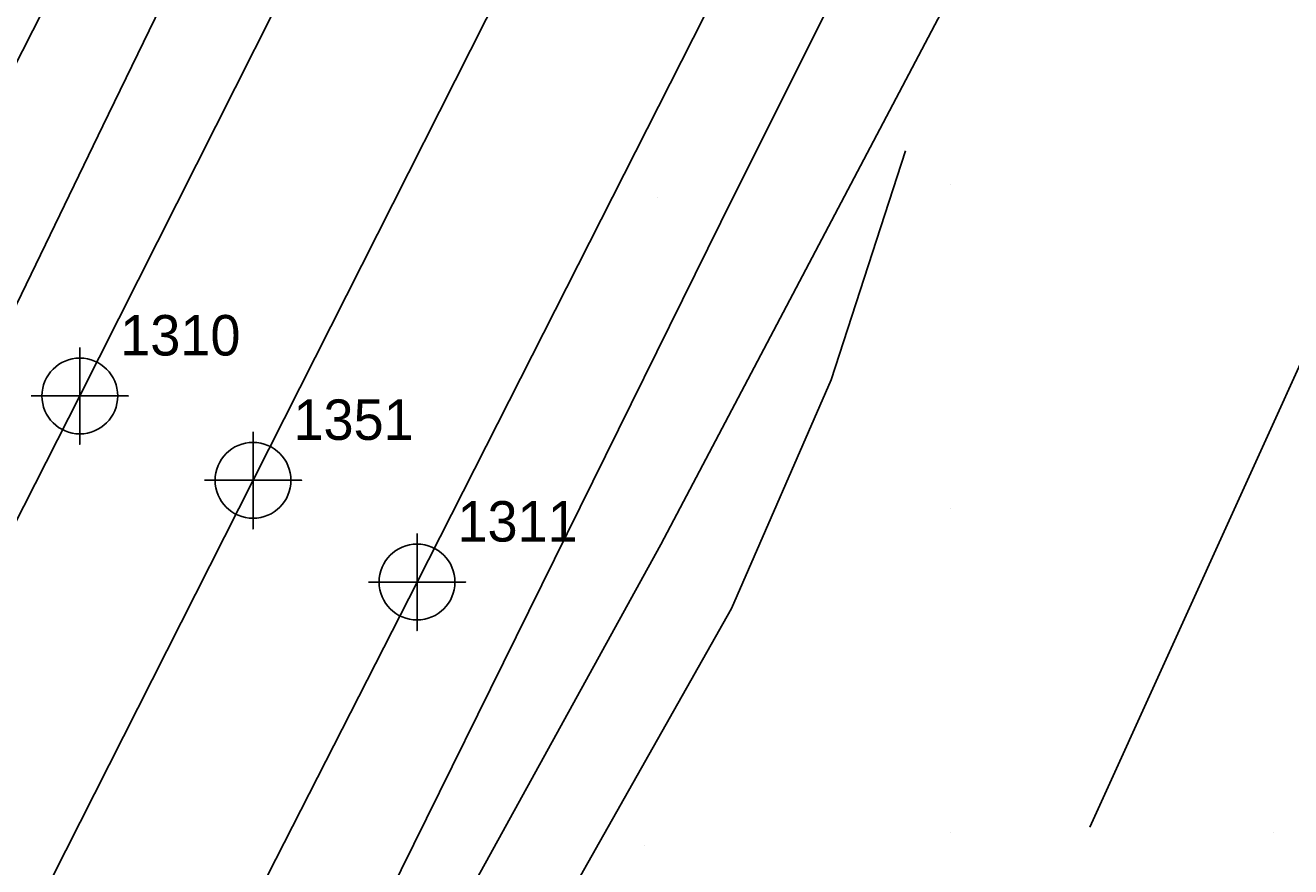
# Model space of a CAD drawing. Extents: x 2062781 to 2066835, y 358981 to 366501.
# Drawn here: x 2065371.8 to 2065450.1, y 364022.9 to 364074.9 of the extents above; entities that cross this region are included whole.
import ezdxf

# ---------------------------------------------------------------- set-up
doc = ezdxf.new("R2010")
doc.units = 0
for name, color, linetype in [('Exist DTM Crownline', 7, 'Continuous'), ('Exist DTM Crownline Cogo Number', 7, 'Continuous'), ('Exist DTM Crownline Cogo Point CELL', 7, 'Continuous'), ('Exist Roads EOP', 7, 'Continuous'), ('Exist Roads EOP Cogo Number', 7, 'Continuous'), ('Exist Roads EOP Cogo Point CELL', 7, 'Continuous'), ('PH Exist DTM Breakline', 7, 'Continuous'), ('PH Exist DTM Point', 7, 'Continuous')]:
    doc.layers.add(name, color=color, linetype=linetype)

msp = doc.modelspace()

# ---------------------------------------------------------------- linework, layer by layer
at = {"layer": 'Exist DTM Crownline'}
msp.add_lwpolyline([(2065663.111, 364592.629), (2065644.741, 364557.212), (2065623.469, 364514.838), (2065601.313, 364471.472), (2065579.787, 364428.887), (2065557.197, 364384.538), (2065535.701, 364341.65), (2065514.155, 364298.948), (2065493.03, 364257.523), (2065471.316, 364215.172), (2065450.547, 364174.092), (2065428.524, 364130.246), (2065407.018, 364088.565), (2065385.88, 364046.749), (2065363.579, 364002.723), (2065343.077, 363962.729), (2065320.809, 363918.443), (2065299.482, 363876.519), (2065278.096, 363834.825), (2065257.619, 363794.566), (2065238.32, 363756.624)], dxfattribs=at)
at = {"layer": 'Exist DTM Crownline Cogo Point CELL'}
msp.add_lwpolyline([(2065385.88, 364049.749), (2065385.88, 364043.749), (2065385.88, 364046.749), (2065388.88, 364046.749), (2065382.88, 364046.749)], dxfattribs=at)
msp.add_lwpolyline([(2065385.88, 364049.749), (2065385.88, 364043.749), (2065385.88, 364046.749), (2065388.88, 364046.749), (2065382.88, 364046.749)], dxfattribs=at)
msp.add_lwpolyline([(2065385.88, 364049.749), (2065385.88, 364043.749), (2065385.88, 364046.749), (2065388.88, 364046.749), (2065382.88, 364046.749)], dxfattribs=at)
msp.add_circle((2065385.88, 364046.749), 2.344, dxfattribs=at)
msp.add_circle((2065385.88, 364046.749), 2.344, dxfattribs=at)
msp.add_circle((2065385.88, 364046.749), 2.344, dxfattribs=at)
at = {"layer": 'Exist Roads EOP'}
for points in [[(2065228.035, 363762.035), (2065247.264, 363799.99), (2065267.969, 363840.859), (2065289.303, 363882.798), (2065310.582, 363924.462), (2065332.587, 363967.941), (2065353.676, 364009.682), (2065375.167, 364051.964), (2065396.8, 364094.845), (2065417.712, 364135.976), (2065439.704, 364179.214), (2065460.769, 364220.677), (2065482.302, 364262.506), (2065503.707, 364304.403), (2065525.392, 364347.414), (2065547.648, 364390.944), (2065569.454, 364434.329), (2065591.433, 364477.33), (2065613.431, 364520.873), (2065634.709, 364562.489), (2065652.967, 364597.833)], [(2065248.318, 363750.106), (2065267.752, 363788.556), (2065288.45, 363829.348), (2065309.498, 363870.436), (2065331.597, 363913.744), (2065352.943, 363955.983), (2065374.941, 363999.151), (2065396.023, 364040.462), (2065418.075, 364083.887), (2065439.258, 364125.557), (2065460.613, 364167.836), (2065481.484, 364209.302), (2065503.299, 364252.036), (2065524.621, 364293.983), (2065545.819, 364336.037), (2065567.895, 364379.421), (2065589.911, 364422.69), (2065612.267, 364466.645), (2065634.16, 364509.746), (2065655.052, 364552.215), (2065673.017, 364587.911)]]:
    msp.add_lwpolyline(points, dxfattribs=at)
at = {"layer": 'Exist Roads EOP Cogo Point CELL'}
for points in [[(2065375.167, 364054.964), (2065375.167, 364048.964), (2065375.167, 364051.964), (2065378.167, 364051.964), (2065372.167, 364051.964)], [(2065375.167, 364054.964), (2065375.167, 364048.964), (2065375.167, 364051.964), (2065378.167, 364051.964), (2065372.167, 364051.964)], [(2065375.167, 364054.964), (2065375.167, 364048.964), (2065375.167, 364051.964), (2065378.167, 364051.964), (2065372.167, 364051.964)], [(2065396.023, 364043.462), (2065396.023, 364037.462), (2065396.023, 364040.462), (2065399.023, 364040.462), (2065393.023, 364040.462)], [(2065396.023, 364043.462), (2065396.023, 364037.462), (2065396.023, 364040.462), (2065399.023, 364040.462), (2065393.023, 364040.462)], [(2065396.023, 364043.462), (2065396.023, 364037.462), (2065396.023, 364040.462), (2065399.023, 364040.462), (2065393.023, 364040.462)]]:
    msp.add_lwpolyline(points, dxfattribs=at)
for centre in [(2065375.167, 364051.964), (2065375.167, 364051.964), (2065375.167, 364051.964), (2065396.023, 364040.462), (2065396.023, 364040.462), (2065396.023, 364040.462)]:
    msp.add_circle(centre, 2.344, dxfattribs=at)
at = {"layer": 'PH Exist DTM Breakline'}
for points in [[(2065342.689, 363922.242), (2065356.092, 363947.277), (2065374.465, 363981.497), (2065393.449, 364019.468), (2065415.6, 364064.292), (2065430.787, 364094.653), (2065450.38, 364132.271), (2065469.548, 364167.774), (2065486.589, 364201.307), (2065503.136, 364234.936), (2065521.458, 364270.922), (2065532.884, 364293.786), (2065549.181, 364327.12), (2065565.815, 364359.323), (2065584.269, 364396.845)], [(2065589.336, 364394.025), (2065576.506, 364368.325), (2065560.448, 364335.76), (2065541.744, 364299.497), (2065524.022, 364265.29), (2065508.561, 364235.089), (2065492.585, 364202.735), (2065478.127, 364174.497), (2065462.552, 364143.802), (2065445.241, 364110.163), (2065429.643, 364077.936), (2065411.104, 364042.774), (2065395.318, 364014.129), (2065386.794, 363998.663), (2065372.948, 363971.086), (2065359.84, 363944.947), (2065351.799, 363929.284), (2065345.602, 363917.541)], [(2065437.631, 364025.304), (2065461.86, 364078.61), (2065486.448, 364131.612), (2065518.495, 364192.638), (2065547.064, 364256.454), (2065578.113, 364321.948), (2065606.406, 364378.079)], [(2065345.526, 364019.694), (2065349.758, 364026.976), (2065351.779, 364031.821), (2065351.945, 364033.59), (2065352.789, 364034.959), (2065353.867, 364036.266), (2065358.896, 364044.862), (2065366.065, 364059.374), (2065370.314, 364070.704), (2065380.79, 364091.369), (2065390.289, 364110.229), (2065400.471, 364129.427), (2065412.324, 364152.761)], [(2065391.011, 364099.015), (2065390.887, 364098.505), (2065389.176, 364094.531), (2065376.593, 364068.656), (2065364.438, 364043.548), (2065354.389, 364022.594), (2065339.186, 363992.702), (2065326.535, 363968.327), (2065309.932, 363934.084)], [(2065346.51, 363906.625), (2065354.85, 363924.162), (2065365.562, 363945.6), (2065375.728, 363964.303), (2065388.008, 363990.254), (2065394.958, 364002.032), (2065406.31, 364022.632), (2065415.472, 364038.824), (2065421.625, 364052.967), (2065426.23, 364067.123)]]:
    msp.add_lwpolyline(points, dxfattribs=at)
at = {"layer": 'PH Exist DTM Point'}
for p, q in [((2065428.986, 364065.01), (2065428.986, 364065.01)), ((2065410.88, 364064.225), (2065410.88, 364064.225)), ((2065428.986, 364045.01), (2065428.986, 364045.01)), ((2065428.986, 364025.01), (2065428.986, 364025.01)), ((2065448.986, 364025.01), (2065448.986, 364025.01)), ((2065410.094, 364024.206), (2065410.094, 364024.206))]:
    msp.add_line(p, q, dxfattribs=at)

# ---------------------------------------------------------------- texts
at = {"layer": 'Exist DTM Crownline Cogo Number'}
msp.add_text('1351', height=2.5, dxfattribs=at).set_placement((2065388.38, 364049.249))
msp.add_text('1351', height=2.5, dxfattribs=at).set_placement((2065388.38, 364049.249))
msp.add_text('1351', height=2.5, dxfattribs=at).set_placement((2065388.38, 364049.249))
at = {"layer": 'Exist Roads EOP Cogo Number'}
for s, p in [('1310', (2065377.667, 364054.464)), ('1310', (2065377.667, 364054.464)), ('1310', (2065377.667, 364054.464)), ('1311', (2065398.523, 364042.962)), ('1311', (2065398.523, 364042.962)), ('1311', (2065398.523, 364042.962))]:
    msp.add_text(s, height=2.5, dxfattribs=at).set_placement(p)

doc.saveas('drawing.dxf')
